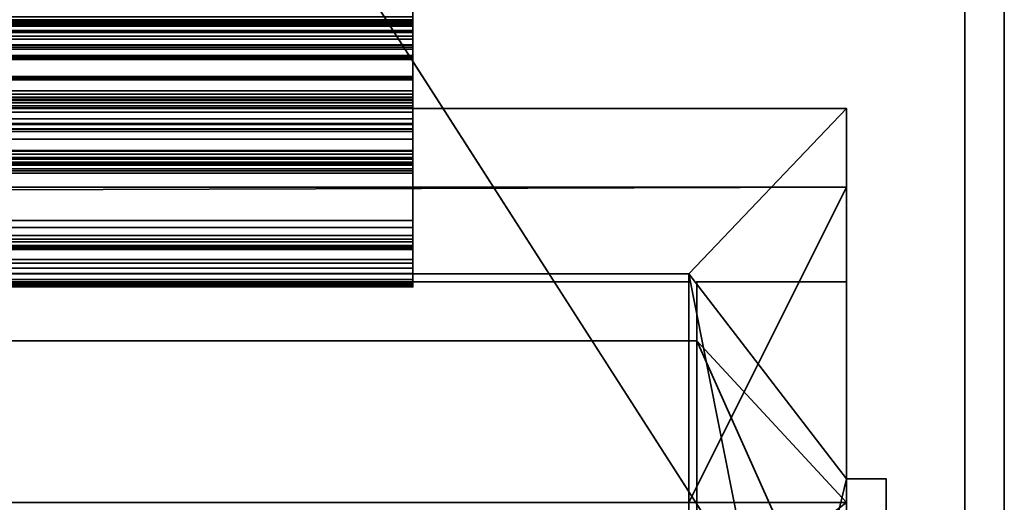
# Model space of a CAD drawing. Header units: millimetres. Extents: x -527 to 5177, y -116 to 161.
# Tile 526 of 656: x 1850 to 1875, y 2 to 14. Entities that reach past the tile are written whole.
import ezdxf

# ---------------------------------------------------------------- set-up
doc = ezdxf.new("R2010")
doc.units = ezdxf.units.MM
doc.layers.add('151', color=7, linetype='Continuous', true_color=0xffffff)

# ---------------------------------------------------------------- blocks, each defined once
blk = doc.blocks.new('UG_SURFACE_097')
at = {"layer": '151', "color": 35, "linetype": 'Continuous', "lineweight": 35}
for points in [[(1871, 11.7, 2017), (1129, 11.7, 2017), (1129, 7.5, 2017), (1867, 7.5, 2017)], [(1871, 11.7, 2), (1871, 9.7), (1129, 9.7), (1129, 11.7, 2)], [(1871, 11.7, 2), (1129, 11.7, 2), (1184, 11.7, 997), (1194.982, 11.7, 999.334)], [(1199.87, 11.7, 1125.843), (1189.614, 11.7, 1130.41), (1129, 11.7, 2017), (1871, 11.7, 2017)], [(1194.982, 11.7, 999.334), (1204.065, 11.7, 1005.934), (1871, 11.7, 528.5), (1871, 11.7, 225.5)], [(1871, 11.7, 225.5), (1871, 11.7, 2), (1194.982, 11.7, 999.334)], [(1871, 11.7, 2017), (1199.87, 11.7, 1045.843), (1204.065, 11.7, 1085.933), (1209.679, 11.7, 1095.657)], [(1199.87, 11.7, 1045.843), (1871, 11.7, 2017), (1871, 11.7, 1661)], [(1207.383, 11.7, 1117.5), (1199.87, 11.7, 1125.843), (1871, 11.7, 2017)], [(1871, 11.7, 1661), (1871, 11.7, 1536), (1207.383, 11.7, 1037.5), (1199.87, 11.7, 1045.843)], [(1871, 11.7, 706), (1871, 11.7, 528.5), (1204.065, 11.7, 1005.934), (1209.679, 11.7, 1015.657)], [(1210.852, 11.7, 1106.822), (1207.383, 11.7, 1117.5), (1871, 11.7, 2017)], [(1210.852, 11.7, 1026.822), (1207.383, 11.7, 1037.5), (1871, 11.7, 1536), (1871, 11.7, 1278.5)], [(1871, 11.7, 2017), (1209.679, 11.7, 1095.657), (1211, 11.7, 1104)], [(1871, 11.7, 964), (1871, 11.7, 706), (1209.679, 11.7, 1015.657), (1211, 11.7, 1024)], [(1211, 11.7, 1104), (1210.852, 11.7, 1106.822), (1871, 11.7, 2017)], [(1211, 11.7, 1024), (1210.852, 11.7, 1026.822), (1871, 11.7, 1278.5), (1871, 11.7, 964)], [(1871, 2.3, 2017), (1871, 11.7, 2017), (1867, 7.5, 2017)], [(1871, 11.7, 225.5), (1871, 11.7, 528.5), (1871, 2.3, 452), (1871, 2.3, 451)], [(1871, -12.7, 452), (1871, 2.3, 452), (1871, 11.7, 528.5), (1871, -21.5, 528.5)], [(1871, 11.7, 528.5), (1871, 11.7, 706), (1871, 2.3, 606), (1871, 2.3, 605)], [(1871, 11.7, 706), (1871, -21.5, 706), (1871, -12.7, 606), (1871, 2.3, 606)], [(1871, 11.7, 706), (1871, 11.7, 964), (1871, 2.3, 807), (1871, 2.3, 806)], [(1871, -12.7, 807), (1871, 2.3, 807), (1871, 11.7, 964), (1871, -21.5, 964)], [(1871, 11.7, 964), (1871, 11.7, 1278.5), (1871, 2.3, 1122), (1871, 2.3, 1121)], [(1871, -12.7, 1122), (1871, 2.3, 1122), (1871, 11.7, 1278.5), (1871, -21.5, 1278.5)], [(1871, 11.7, 1278.5), (1871, 11.7, 1536), (1871, 2.3, 1436), (1871, 2.3, 1435)], [(1871, 11.7, 1536), (1871, -21.5, 1536), (1871, -12.7, 1436), (1871, 2.3, 1436)], [(1871, 11.7, 1536), (1871, 11.7, 1661), (1871, 2.3, 1637), (1871, 2.3, 1636)], [(1871, -12.7, 1637), (1871, 2.3, 1637), (1871, 11.7, 1661), (1871, -21.5, 1661)], [(1871, 2.3, 1), (1871, 11.7, 2), (1871, 11.7, 225.5), (1871, -21.5, 225.5)], [(1871, 11.7, 1661), (1871, 2.3, 2016), (1871, 2.3, 1686)], [(1871, 2.3, 1686), (1871, 2.3, 1685), (1871, 11.7, 1661)], [(1871, 2.3, 1685), (1871, -12.7, 1685), (1871, -21.5, 1661), (1871, 11.7, 1661)], [(1871, 11.7, 1661), (1871, 11.7, 2017), (1871, 2.3, 2017), (1871, 2.3, 2016)], [(1871, 2.3, 1), (1871, 2.3), (1871, 9.7), (1871, 11.7, 2)], [(1871, 2.3, 1636), (1871, -12.7, 1636), (1871, -21.5, 1536), (1871, 11.7, 1536)], [(1871, 2.3, 1435), (1871, -12.7, 1435), (1871, -21.5, 1278.5), (1871, 11.7, 1278.5)], [(1871, 2.3, 1121), (1871, -12.7, 1121), (1871, -21.5, 964), (1871, 11.7, 964)], [(1871, 2.3, 806), (1871, -12.7, 806), (1871, -21.5, 706), (1871, 11.7, 706)], [(1871, 2.3, 605), (1871, -12.7, 605), (1871, -21.5, 528.5), (1871, 11.7, 528.5)], [(1871, 2.3, 451), (1871, -12.7, 451), (1871, -21.5, 225.5), (1871, 11.7, 225.5)], [(1133, 7.5), (1129, 7.5), (1129, 9.7), (1871, 9.7)], [(1871, 9.7), (1867, 1.7), (1133, 1.7), (1133, 7.5)], [(1867, -14.3), (1867, 1.7), (1871, 9.7), (1871, 2.3)], [(1133, 7.5, 2013), (1867, 7.5, 2013), (1867, 7.5, 2017), (1129, 7.5, 2017)], [(1133, 7.5, 2013), (1133, -22.8, 2013), (1867, -22.8, 2013), (1867, 7.5, 2013)], [(1867, 7.5, 2017), (1871, -12.7, 2017), (1871, 2.3, 2017)], [(1871, -21.5, 2017), (1871, -12.7, 2017), (1867, 7.5, 2017), (1867, -22.8, 2017)], [(1867, 7.5, 2017), (1867, 7.5, 2013), (1867, -22.8, 2013), (1867, -22.8, 2017)], [(1867, -14.3), (1871, 2.3), (1871, -12.7)], [(1871, -12.7, 2017), (1872, -12.7, 2017), (1872, 2.3, 2017), (1871, 2.3, 2017)], [(1871, 2.3, 2016), (1871, 2.3, 2017), (1872, 2.3, 2017), (1872, 2.3, 2016)], [(1872, -12.7, 2016), (1871, -12.7, 2016), (1871, 2.3, 2016), (1872, 2.3, 2016)], [(1871, 2.3), (1872, 2.3), (1872, -12.7), (1871, -12.7)], [(1871, 2.3), (1871, 2.3, 1), (1872, 2.3, 1), (1872, 2.3)], [(1872, 2.3, 1), (1871, 2.3, 1), (1871, -12.7, 1), (1872, -12.7, 1)], [(1871, -21.5, 225.5), (1871, -12.7, 1), (1871, 2.3, 1)], [(1871, 2.3, 2016), (1871, -12.7, 2016), (1871, -12.7, 1686), (1871, 2.3, 1686)], [(1871, 2.3, 1121), (1871, 2.3, 1122), (1872, 2.3, 1122), (1872, 2.3, 1121)], [(1872, 2.3, 1122), (1871, 2.3, 1122), (1871, -12.7, 1122), (1872, -12.7, 1122)], [(1872, -12.7, 1121), (1871, -12.7, 1121), (1871, 2.3, 1121), (1872, 2.3, 1121)], [(1871, 2.3, 451), (1871, 2.3, 452), (1872, 2.3, 452), (1872, 2.3, 451)], [(1872, 2.3, 452), (1871, 2.3, 452), (1871, -12.7, 452), (1872, -12.7, 452)], [(1872, -12.7, 451), (1871, -12.7, 451), (1871, 2.3, 451), (1872, 2.3, 451)], [(1872, 2.3, 1686), (1872, 2.3, 1685), (1871, 2.3, 1685), (1871, 2.3, 1686)], [(1872, -12.7, 1685), (1871, -12.7, 1685), (1871, 2.3, 1685), (1872, 2.3, 1685)], [(1872, 2.3, 1686), (1871, 2.3, 1686), (1871, -12.7, 1686), (1872, -12.7, 1686)], [(1871, 2.3, 1636), (1871, 2.3, 1637), (1872, 2.3, 1637), (1872, 2.3, 1636)], [(1872, 2.3, 1637), (1871, 2.3, 1637), (1871, -12.7, 1637), (1872, -12.7, 1637)], [(1872, -12.7, 1636), (1871, -12.7, 1636), (1871, 2.3, 1636), (1872, 2.3, 1636)], [(1872, 2.3, 1436), (1872, 2.3, 1435), (1871, 2.3, 1435), (1871, 2.3, 1436)], [(1872, -12.7, 1435), (1871, -12.7, 1435), (1871, 2.3, 1435), (1872, 2.3, 1435)], [(1872, 2.3, 1436), (1871, 2.3, 1436), (1871, -12.7, 1436), (1872, -12.7, 1436)], [(1871, 2.3, 806), (1871, 2.3, 807), (1872, 2.3, 807), (1872, 2.3, 806)], [(1872, 2.3, 807), (1871, 2.3, 807), (1871, -12.7, 807), (1872, -12.7, 807)], [(1872, -12.7, 806), (1871, -12.7, 806), (1871, 2.3, 806), (1872, 2.3, 806)], [(1872, 2.3, 606), (1872, 2.3, 605), (1871, 2.3, 605), (1871, 2.3, 606)], [(1872, -12.7, 605), (1871, -12.7, 605), (1871, 2.3, 605), (1872, 2.3, 605)], [(1872, 2.3, 606), (1871, 2.3, 606), (1871, -12.7, 606), (1872, -12.7, 606)], [(1872, 2.3, 2016), (1872, 2.3, 2017), (1872, -12.7, 2017), (1872, -12.7, 2016)], [(1872, 2.3), (1872, 2.3, 1), (1872, -12.7, 1), (1872, -12.7)], [(1872, 2.3, 1121), (1872, 2.3, 1122), (1872, -12.7, 1122), (1872, -12.7, 1121)], [(1872, 2.3, 451), (1872, 2.3, 452), (1872, -12.7, 452), (1872, -12.7, 451)], [(1872, -12.7, 1686), (1872, -12.7, 1685), (1872, 2.3, 1685), (1872, 2.3, 1686)], [(1872, 2.3, 1636), (1872, 2.3, 1637), (1872, -12.7, 1637), (1872, -12.7, 1636)], [(1872, -12.7, 1436), (1872, -12.7, 1435), (1872, 2.3, 1435), (1872, 2.3, 1436)], [(1872, 2.3, 806), (1872, 2.3, 807), (1872, -12.7, 807), (1872, -12.7, 806)], [(1872, -12.7, 606), (1872, -12.7, 605), (1872, 2.3, 605), (1872, 2.3, 606)]]:
    blk.add_3dface(points, dxfattribs=at)
blk = doc.blocks.new('UG_SURFACE_110')
at = {"layer": '151', "color": 18, "linetype": 'Continuous', "lineweight": 35}
for points in [[(1133, 7.3, 2013.2), (1867, 7.3, 2013.2), (1867, 5.8, 2013.2), (1133, 5.8, 2013.2)], [(1133, 7.3, 2017), (1867, 7.3, 2017), (1867, 7.3, 2013.2), (1133, 7.3, 2013.2)], [(1133, -2.7, 2017), (1867, -2.7, 2017), (1867, 7.3, 2017), (1133, 7.3, 2017)], [(1867, 7.3, 2017), (1867, -1.2, 2013.2), (1867, 5.8, 2013.2)], [(1867, 7.3, 2017), (1867, -2.7, 2017), (1867, -2.7, 2013.2), (1867, -1.2, 2013.2)], [(1867, 5.8, 2013.2), (1867, 7.3, 2013.2), (1867, 7.3, 2017)], [(1133, 5.8, 2013), (1867, 5.8, 2013), (1867, -1.2, 2013), (1133, -1.2, 2013)], [(1133, 5.8, 2013.2), (1867, 5.8, 2013.2), (1867, 5.8, 2013), (1133, 5.8, 2013)], [(1867, -1.2, 2013.2), (1867, -1.2, 2013), (1867, 5.8, 2013), (1867, 5.8, 2013.2)]]:
    blk.add_3dface(points, dxfattribs=at)
blk = doc.blocks.new('UG_SURFACE_111')
at = {"layer": '151', "color": 18, "linetype": 'Continuous', "lineweight": 35}
for points in [[(1867.2, 5.8), (1867.2, 5.8, 2017), (1867.2, 7.3, 2017), (1867.2, 7.3)], [(1867.2, 7.3), (1867.2, 7.3, 2017), (1871, 7.3, 2017), (1871, 7.3)], [(1867.2, 5.8), (1867.2, 7.3), (1871, 7.3), (1871, 1.7)], [(1871, -2.7, 2017), (1871, 7.3, 2017), (1867.2, 7.3, 2017), (1867.2, 5.8, 2017)], [(1871, 7.3, 2017), (1871, -2.7, 2017), (1871, -2.7, 30.5), (1871, 1.7, 30.5)], [(1871, 1.7, 30.5), (1871, 1.7), (1871, 7.3), (1871, 7.3, 2017)], [(1867, 5.8), (1867, 5.8, 2017), (1867.2, 5.8, 2017), (1867.2, 5.8)], [(1871, 1.7), (1867, 1.7), (1867, 5.8), (1867.2, 5.8)], [(1867, -1.2, 2017), (1867, 5.8, 2017), (1867, 5.8), (1867, 1.7, 30.5)], [(1867, 5.8), (1867, 1.7), (1867, 1.7, 30.5)], [(1867.2, 5.8, 2017), (1867, 5.8, 2017), (1867, -1.2, 2017), (1867.2, -1.2, 2017)], [(1871, -2.7, 2017), (1867.2, 5.8, 2017), (1867.2, -1.2, 2017)], [(1871, 1.7), (1871, 1.7, 30.5), (1867, 1.7, 30.5), (1867, 1.7)], [(1867, 1.7, 30.5), (1867, -1.2, 30.5), (1867, -1.2, 2017)], [(1867.2, -1.2, 30.5), (1867, -1.2, 30.5), (1867, 1.7, 30.5), (1871, 1.7, 30.5)], [(1871, 1.7, 30.5), (1871, -2.7, 30.5), (1867.2, -2.7, 30.5), (1867.2, -1.2, 30.5)], [(1867, -1.2, 30.5), (1867.2, -1.2, 30.5), (1867.2, -1.2, 2017), (1867, -1.2, 2017)], [(1867.2, -1.2, 2017), (1867.2, -2.7, 2017), (1871, -2.7, 2017)], [(1867.2, -1.2, 30.5), (1867.2, -2.7, 30.5), (1867.2, -2.7, 2017), (1867.2, -1.2, 2017)], [(1867.2, -2.7, 30.5), (1871, -2.7, 30.5), (1871, -2.7, 2017), (1867.2, -2.7, 2017)]]:
    blk.add_3dface(points, dxfattribs=at)
blk = doc.blocks.new('UG_SURFACE_112')
at = {"layer": '151', "color": 18, "linetype": 'Continuous', "lineweight": 35}
for points in [[(1867.2, 5.8), (1867.2, 5.8, 2017), (1867.2, 7.3, 2017), (1867.2, 7.3)], [(1871, -2.7, 2017), (1871, 7.3, 2017), (1867.2, 7.3, 2017), (1867.2, 5.8, 2017)], [(1867.2, 5.8), (1867.2, 7.3), (1871, 7.3), (1871, -2.7)], [(1867.2, 7.3), (1867.2, 7.3, 2017), (1871, 7.3, 2017), (1871, 7.3)], [(1871, 7.3), (1871, 7.3, 2017), (1871, -2.7, 2017), (1871, -2.7)], [(1867, 5.8), (1867, 5.8, 2017), (1867.2, 5.8, 2017), (1867.2, 5.8)], [(1867, -1.2), (1867, -1.2, 2017), (1867, 5.8, 2017), (1867, 5.8)], [(1867.2, 5.8, 2017), (1867, 5.8, 2017), (1867, -1.2, 2017), (1867.2, -1.2, 2017)], [(1867.2, -1.2), (1867, -1.2), (1867, 5.8), (1867.2, 5.8)], [(1871, -2.7, 2017), (1867.2, 5.8, 2017), (1867.2, -1.2, 2017)], [(1867.2, -1.2), (1867.2, 5.8), (1871, -2.7)], [(1867.2, -1.2), (1867.2, -1.2, 2017), (1867, -1.2, 2017), (1867, -1.2)], [(1867.2, -2.7), (1867.2, -2.7, 2017), (1867.2, -1.2, 2017), (1867.2, -1.2)], [(1867.2, -1.2, 2017), (1867.2, -2.7, 2017), (1871, -2.7, 2017)], [(1871, -2.7), (1867.2, -2.7), (1867.2, -1.2)], [(1871, -2.7), (1871, -2.7, 2017), (1867.2, -2.7, 2017), (1867.2, -2.7)]]:
    blk.add_3dface(points, dxfattribs=at)
blk = doc.blocks.new('UG_SURFACE_119')
at = {"layer": '151', "color": 252, "linetype": 'Continuous', "lineweight": 35}
for points in [[(1820.5, 28.8, 2021.75), (1820.5, 26.8, 2021.75), (1876.5, -26.22, 2021.75), (1876.5, 74.62, 2021.75)], [(1875, 74.62, 2020.25), (1875, -26.22, 2020.25), (1820.5, 26.8, 2020.25), (1820.5, 28.8, 2020.25)], [(1123.5, -26.22, 2021.75), (1876.5, -26.22, 2021.75), (1253.5, 26.8, 2021.75), (1241.5, 26.8, 2021.75)], [(1875, -26.22, 2020.25), (1125, -26.22, 2020.25), (1808.5, 26.8, 2020.25), (1820.5, 26.8, 2020.25)], [(1409.833, 26.8, 2021.75), (1253.5, 26.8, 2021.75), (1876.5, -26.22, 2021.75)], [(1876.5, -26.22, 2021.75), (1421.833, 26.8, 2021.75), (1409.833, 26.8, 2021.75)], [(1640.167, 26.8, 2021.75), (1421.833, 26.8, 2021.75), (1876.5, -26.22, 2021.75)], [(1876.5, -26.22, 2021.75), (1652.167, 26.8, 2021.75), (1640.167, 26.8, 2021.75)], [(1808.5, 26.8, 2021.75), (1652.167, 26.8, 2021.75), (1876.5, -26.22, 2021.75)], [(1876.5, -26.22, 2021.75), (1820.5, 26.8, 2021.75), (1808.5, 26.8, 2021.75)]]:
    blk.add_3dface(points, dxfattribs=at)
blk = doc.blocks.new('UG_SURFACE_149')
at = {"layer": '151', "color": 252, "linetype": 'Continuous', "lineweight": 35}
for points in [[(1142, 16.014, -6.75), (1126, 16.014, -6.75), (1126, -8.953, -6.75), (1874, -8.953, -6.75)], [(1142, 16.014, -7.75), (1858, 16.014, -7.75), (1126, -8.953, -7.75)], [(1858, 16.014, -7.75), (1874, 16.014, -7.75), (1874, -8.953, -7.75), (1126, -8.953, -7.75)], [(1858, 16.014, -6.75), (1142, 16.014, -6.75), (1874, -8.953, -6.75)], [(1874, -8.953, -6.75), (1874, 16.014, -6.75), (1858, 16.014, -6.75)], [(1874, -8.953, -7.75), (1874, 16.014, -7.75), (1874, 16.014, -6.75), (1874, -8.953, -6.75)]]:
    blk.add_3dface(points, dxfattribs=at)
blk = doc.blocks.new('UG_SURFACE_169')
at = {"layer": '151', "color": 206, "linetype": 'Continuous', "lineweight": 35}
for points in [[(1140, 14.56, -4.675), (1860, 14.56, -4.675), (1860, 13.307, -4.675), (1140, 13.307, -4.675)], [(1860, 13.307, -4.675), (1860, 14.56, -4.675), (1860, 13.956, -3.705), (1860, 13.874, -3.701)], [(1140, 14.228, 7.837), (1860, 14.228, 7.837), (1860, 13.848, 7.769), (1140, 13.848, 7.769)], [(1140, 13.855, 8.392), (1860, 13.855, 8.392), (1860, 14.028, 8.423), (1140, 14.028, 8.423)], [(1860, 14.028, 8.423), (1860, 13.855, 8.392), (1860, 13.848, 7.769), (1860, 14.228, 7.837)], [(1140, 13.874, -3.701), (1860, 13.874, -3.701), (1860, 13.956, -3.705), (1140, 13.956, -3.705)], [(1140, 13.918, -0.829), (1860, 13.918, -0.829), (1860, 13.912, -0.873), (1140, 13.912, -0.873)], [(1140, 13.896, -0.661), (1860, 13.896, -0.661), (1860, 13.918, -0.829), (1140, 13.918, -0.829)], [(1140, 13.912, -0.873), (1860, 13.912, -0.873), (1860, 13.21, -2.79), (1140, 13.21, -2.79)], [(1140, 13.81, -0.519), (1860, 13.81, -0.519), (1860, 13.896, -0.661), (1140, 13.896, -0.661)], [(1140, 13.793, -3.688), (1860, 13.793, -3.688), (1860, 13.874, -3.701), (1140, 13.874, -3.701)], [(1140, 13.679, 8.434), (1860, 13.679, 8.434), (1860, 13.855, 8.392), (1140, 13.855, 8.392)], [(1140, 13.848, 7.769), (1860, 13.848, 7.769), (1860, 13.465, 7.86), (1140, 13.465, 7.86)], [(1140, 13.672, -0.421), (1860, 13.672, -0.421), (1860, 13.81, -0.519), (1140, 13.81, -0.519)], [(1140, 13.533, -3.58), (1860, 13.533, -3.58), (1860, 13.793, -3.688), (1140, 13.793, -3.688)], [(1860, 13.912, -0.873), (1860, 13.918, -0.829), (1860, 13.049, -0.976), (1860, 13.048, -1.051)], [(1860, 13.049, -0.976), (1860, 13.918, -0.829), (1860, 13.896, -0.661), (1860, 13.81, -0.519)], [(1860, 13.048, -1.051), (1860, 12.514, -2.508), (1860, 13.21, -2.79), (1860, 13.912, -0.873)], [(1860, 13.874, -3.701), (1860, 13.793, -3.688), (1860, 13.307, -4.675)], [(1860, 13.465, 7.86), (1860, 13.848, 7.769), (1860, 13.855, 8.392), (1860, 13.679, 8.434)], [(1860, 13.81, -0.519), (1860, 13.672, -0.421), (1860, 13.015, -0.885), (1860, 13.049, -0.976)], [(1860, 13.793, -3.688), (1860, 13.533, -3.58), (1860, 13.307, -4.675)], [(1140, 13.628, 8.463), (1860, 13.628, 8.463), (1860, 13.679, 8.434), (1140, 13.679, 8.434)], [(1140, 12.462, 0.783), (1860, 12.462, 0.783), (1860, 13.672, -0.421), (1140, 13.672, -0.421)], [(1140, 12.968, 9.015), (1860, 12.968, 9.015), (1860, 13.628, 8.463), (1140, 13.628, 8.463)], [(1140, 13.315, -3.36), (1860, 13.315, -3.36), (1860, 13.533, -3.58), (1140, 13.533, -3.58)], [(1860, 13.26, 7.993), (1860, 13.465, 7.86), (1860, 13.679, 8.434), (1860, 13.628, 8.463)], [(1860, 13.672, -0.421), (1860, 12.462, 0.783), (1860, 11.718, 0.448), (1860, 12.948, -0.814)], [(1860, 12.948, -0.814), (1860, 13.015, -0.885), (1860, 13.672, -0.421)], [(1860, 12.145, 8.931), (1860, 13.26, 7.993), (1860, 13.628, 8.463), (1860, 12.968, 9.015)], [(1860, 12.464, -3.693), (1860, 13.307, -4.675), (1860, 13.533, -3.58), (1860, 13.315, -3.36)], [(1140, 13.465, 7.86), (1860, 13.465, 7.86), (1860, 13.26, 7.993), (1140, 13.26, 7.993)], [(1140, 13.209, -3.103), (1860, 13.209, -3.103), (1860, 13.315, -3.36), (1140, 13.315, -3.36)], [(1140, 13.307, -4.675), (1860, 13.307, -4.675), (1860, 10.297, -4.76), (1140, 10.297, -4.76)], [(1140, 13.26, 7.993), (1860, 13.26, 7.993), (1860, 12.145, 8.931), (1140, 12.145, 8.931)], [(1860, 13.315, -3.36), (1860, 13.209, -3.103), (1860, 12.426, -3.165), (1860, 12.47, -3.668)], [(1860, 12.47, -3.668), (1860, 12.467, -3.687), (1860, 13.315, -3.36)], [(1860, 12.467, -3.687), (1860, 12.464, -3.693), (1860, 13.315, -3.36)], [(1860, 10.297, -4.76), (1860, 13.307, -4.675), (1860, 12.464, -3.693), (1860, 10.632, -3.786)], [(1140, 13.21, -2.79), (1860, 13.21, -2.79), (1860, 13.209, -3.103), (1140, 13.209, -3.103)], [(1140, 13.049, -0.976), (1860, 13.049, -0.976), (1860, 13.015, -0.885), (1140, 13.015, -0.885)], [(1140, 13.048, -1.051), (1860, 13.048, -1.051), (1860, 13.049, -0.976), (1140, 13.049, -0.976)], [(1140, 12.514, -2.508), (1860, 12.514, -2.508), (1860, 13.048, -1.051), (1140, 13.048, -1.051)], [(1140, 13.015, -0.885), (1860, 13.015, -0.885), (1860, 12.948, -0.814), (1140, 12.948, -0.814)], [(1860, 12.514, -2.508), (1860, 12.426, -3.165), (1860, 13.209, -3.103), (1860, 13.21, -2.79)], [(1140, 11.94, 9.881), (1860, 11.94, 9.881), (1860, 12.968, 9.015), (1140, 12.968, 9.015)], [(1140, 12.948, -0.814), (1860, 12.948, -0.814), (1860, 11.718, 0.448), (1140, 11.718, 0.448)], [(1860, 12.968, 9.015), (1860, 11.94, 9.881), (1860, 12.145, 8.931)], [(1140, 12.426, -3.165), (1860, 12.426, -3.165), (1860, 12.514, -2.508), (1140, 12.514, -2.508)], [(1140, 12.47, -3.668), (1860, 12.47, -3.668), (1860, 12.426, -3.165), (1140, 12.426, -3.165)], [(1140, 12.467, -3.687), (1860, 12.467, -3.687), (1860, 12.47, -3.668), (1140, 12.47, -3.668)], [(1140, 12.464, -3.693), (1860, 12.464, -3.693), (1860, 12.467, -3.687), (1140, 12.467, -3.687)], [(1140, 10.632, -3.786), (1860, 10.632, -3.786), (1860, 12.464, -3.693), (1140, 12.464, -3.693)], [(1140, 11.295, 3.173), (1860, 11.295, 3.173), (1860, 12.462, 0.783), (1140, 12.462, 0.783)], [(1860, 12.462, 0.783), (1860, 11.295, 3.173), (1860, 10.538, 2.956), (1860, 11.718, 0.448)], [(1140, 12.145, 8.931), (1860, 12.145, 8.931), (1860, 12.068, 8.973), (1140, 12.068, 8.973)], [(1140, 12.068, 8.973), (1860, 12.068, 8.973), (1860, 11.99, 8.98), (1140, 11.99, 8.98)], [(1140, 11.99, 8.98), (1860, 11.99, 8.98), (1860, 11.907, 8.956), (1140, 11.907, 8.956)], [(1860, 11.94, 9.881), (1860, 12.068, 8.973), (1860, 12.145, 8.931)], [(1860, 11.99, 8.98), (1860, 12.068, 8.973), (1860, 11.94, 9.881)], [(1860, 11.907, 8.956), (1860, 11.99, 8.98), (1860, 11.94, 9.881), (1860, 11.77, 9.954)], [(1140, 11.77, 9.954), (1860, 11.77, 9.954), (1860, 11.94, 9.881), (1140, 11.94, 9.881)], [(1140, 11.907, 8.956), (1860, 11.907, 8.956), (1860, 11.846, 8.906), (1140, 11.846, 8.906)], [(1140, 11.846, 8.906), (1860, 11.846, 8.906), (1860, 10.618, 6.79), (1140, 10.618, 6.79)], [(1140, 11.607, 9.957), (1860, 11.607, 9.957), (1860, 11.77, 9.954), (1140, 11.77, 9.954)], [(1860, 11.77, 9.954), (1860, 11.607, 9.957), (1860, 11.907, 8.956)], [(1860, 11.607, 9.957), (1860, 11.437, 9.891), (1860, 11.907, 8.956)], [(1860, 11.846, 8.906), (1860, 11.907, 8.956), (1860, 11.437, 9.891), (1860, 11.318, 9.776)], [(1860, 11.318, 9.776), (1860, 7.217, 2.399), (1860, 10.618, 6.79), (1860, 11.846, 8.906)], [(1140, 11.718, 0.448), (1860, 11.718, 0.448), (1860, 10.538, 2.956), (1140, 10.538, 2.956)], [(1140, 11.437, 9.891), (1860, 11.437, 9.891), (1860, 11.607, 9.957), (1140, 11.607, 9.957)], [(1140, 11.318, 9.776), (1860, 11.318, 9.776), (1860, 11.437, 9.891), (1140, 11.437, 9.891)], [(1140, 7.217, 2.399), (1860, 7.217, 2.399), (1860, 11.318, 9.776), (1140, 11.318, 9.776)], [(1140, 11.179, 5.888), (1860, 11.179, 5.888), (1860, 11.295, 3.173), (1140, 11.295, 3.173)], [(1860, 10.456, 5.786), (1860, 10.538, 2.956), (1860, 11.295, 3.173), (1860, 11.179, 5.888)], [(1140, 11.182, 5.946), (1860, 11.182, 5.946), (1860, 11.179, 5.888), (1140, 11.179, 5.888)], [(1140, 11.12, 6.288), (1860, 11.12, 6.288), (1860, 11.182, 5.946), (1140, 11.182, 5.946)], [(1140, 10.925, 6.588), (1860, 10.925, 6.588), (1860, 11.12, 6.288), (1140, 11.12, 6.288)], [(1860, 11.179, 5.888), (1860, 11.182, 5.946), (1860, 10.456, 5.786)], [(1860, 10.413, 5.856), (1860, 10.456, 5.786), (1860, 11.182, 5.946), (1860, 11.12, 6.288)], [(1860, 10.339, 5.909), (1860, 10.413, 5.856), (1860, 11.12, 6.288), (1860, 10.925, 6.588)], [(1140, 10.618, 6.79), (1860, 10.618, 6.79), (1860, 10.925, 6.588), (1140, 10.925, 6.588)], [(1860, 10.925, 6.588), (1860, 10.618, 6.79), (1860, 10.339, 5.909)], [(1140, 8.383, -4.34), (1860, 8.383, -4.34), (1860, 10.632, -3.786), (1140, 10.632, -3.786)], [(1140, 10.538, 2.956), (1860, 10.538, 2.956), (1860, 10.456, 5.786), (1140, 10.456, 5.786)], [(1860, 8.858, -5.218), (1860, 10.297, -4.76), (1860, 10.632, -3.786), (1860, 8.383, -4.34)], [(1860, 10.618, 6.79), (1860, 10.259, 5.929), (1860, 10.339, 5.909)], [(1860, 10.618, 6.79), (1860, 10.118, 5.887), (1860, 10.169, 5.914)], [(1860, 10.056, 5.818), (1860, 10.618, 6.79), (1860, 7.217, 2.399)], [(1860, 10.056, 5.818), (1860, 10.118, 5.887), (1860, 10.618, 6.79)], [(1860, 10.169, 5.914), (1860, 10.259, 5.929), (1860, 10.618, 6.79)], [(1140, 10.456, 5.786), (1860, 10.456, 5.786), (1860, 10.413, 5.856), (1140, 10.413, 5.856)], [(1140, 10.413, 5.856), (1860, 10.413, 5.856), (1860, 10.339, 5.909), (1140, 10.339, 5.909)], [(1140, 10.339, 5.909), (1860, 10.339, 5.909), (1860, 10.259, 5.929), (1140, 10.259, 5.929)], [(1140, 10.297, -4.76), (1860, 10.297, -4.76), (1860, 8.858, -5.218), (1140, 8.858, -5.218)], [(1140, 10.259, 5.929), (1860, 10.259, 5.929), (1860, 10.169, 5.914), (1140, 10.169, 5.914)], [(1140, 10.169, 5.914), (1860, 10.169, 5.914), (1860, 10.118, 5.887), (1140, 10.118, 5.887)], [(1140, 10.118, 5.887), (1860, 10.118, 5.887), (1860, 10.056, 5.818), (1140, 10.056, 5.818)], [(1140, 10.056, 5.818), (1860, 10.056, 5.818), (1860, 7.866, 2.032), (1140, 7.866, 2.032)], [(1860, 7.866, 2.032), (1860, 10.056, 5.818), (1860, 7.217, 2.399)], [(1140, 8.858, -5.218), (1860, 8.858, -5.218), (1860, 8.682, -5.275), (1140, 8.682, -5.275)], [(1860, 8.858, -5.218), (1860, 8.383, -4.34), (1860, 8.225, -4.473), (1860, 8.142, -4.637)], [(1860, 8.478, -5.258), (1860, 8.682, -5.275), (1860, 8.858, -5.218), (1860, 8.142, -4.637)], [(1140, 8.682, -5.275), (1860, 8.682, -5.275), (1860, 8.478, -5.258), (1140, 8.478, -5.258)], [(1140, 8.478, -5.258), (1860, 8.478, -5.258), (1860, 8.315, -5.174), (1140, 8.315, -5.174)], [(1140, 8.225, -4.473), (1860, 8.225, -4.473), (1860, 8.383, -4.34), (1140, 8.383, -4.34)], [(1140, 8.315, -5.174), (1860, 8.315, -5.174), (1860, 8.181, -5.017), (1140, 8.181, -5.017)], [(1860, 8.181, -5.017), (1860, 8.315, -5.174), (1860, 8.478, -5.258), (1860, 8.142, -4.637)], [(1140, 8.142, -4.637), (1860, 8.142, -4.637), (1860, 8.225, -4.473), (1140, 8.225, -4.473)], [(1140, 8.181, -5.017), (1860, 8.181, -5.017), (1860, 8.125, -4.84), (1140, 8.125, -4.84)], [(1140, 8.125, -4.84), (1860, 8.125, -4.84), (1860, 8.142, -4.637), (1140, 8.142, -4.637)], [(1860, 8.142, -4.637), (1860, 8.125, -4.84), (1860, 8.181, -5.017)], [(1140, 7.866, 2.032), (1860, 7.866, 2.032), (1860, 7.778, 1.929), (1140, 7.778, 1.929)], [(1140, 7.778, 1.929), (1860, 7.778, 1.929), (1860, 7.643, 1.859), (1140, 7.643, 1.859)], [(1860, 7.643, 1.859), (1860, 7.778, 1.929), (1860, 7.866, 2.032), (1860, 7.217, 2.399)], [(1140, 7.643, 1.859), (1860, 7.643, 1.859), (1860, 7.509, 1.847), (1140, 7.509, 1.847)], [(1140, 7.509, 1.847), (1860, 7.509, 1.847), (1860, 7.362, 1.892), (1140, 7.362, 1.892)], [(1860, 7.643, 1.859), (1860, 7.217, 2.399), (1860, 7.172, 2.252), (1860, 7.185, 2.116)], [(1860, 7.509, 1.847), (1860, 7.643, 1.859), (1860, 7.185, 2.116)], [(1860, 7.185, 2.116), (1860, 7.256, 1.981), (1860, 7.362, 1.892), (1860, 7.509, 1.847)], [(1140, 7.362, 1.892), (1860, 7.362, 1.892), (1860, 7.256, 1.981), (1140, 7.256, 1.981)], [(1140, 7.256, 1.981), (1860, 7.256, 1.981), (1860, 7.185, 2.116), (1140, 7.185, 2.116)], [(1140, 7.172, 2.252), (1860, 7.172, 2.252), (1860, 7.217, 2.399), (1140, 7.217, 2.399)], [(1140, 7.185, 2.116), (1860, 7.185, 2.116), (1860, 7.172, 2.252), (1140, 7.172, 2.252)]]:
    blk.add_3dface(points, dxfattribs=at)
blk = doc.blocks.new('UG_SURFACE_186')
at = {"layer": '151', "color": 252, "linetype": 'Continuous', "lineweight": 35}
for points in [[(2077, -9.3, 2212.25), (2077, 142.4, 2212.25), (923, 142.4, 2212.25), (923, -9.3, 2212.25)], [(1073, -9.3, 2062.25), (1073, 142.4, 2062.25), (1927, 142.4, 2062.25), (1927, -9.3, 2062.25)]]:
    blk.add_3dface(points, dxfattribs=at)

msp = doc.modelspace()

# ---------------------------------------------------------------- linework, layer by layer
at = {"layer": '151', "color": 251, "linetype": 'Continuous', "lineweight": -3, "true_color": 0x636466}
for p, q in [((1875, -26.22, 2020.25), (1875, 74.62, 2020.25)), ((1860, 13.956, -3.705), (1860, 16.886, -3.622)), ((1874, -8.953, -7.75), (1874, 16.014, -7.75)), ((1874, -8.953, -6.75), (1874, 16.014, -6.75)), ((1860, 13.956, -3.705), (1140, 13.956, -3.705)), ((1860, 13.912, -0.873), (1140, 13.912, -0.873)), ((1860, 13.793, -3.688), (1140, 13.793, -3.688)), ((1860, 13.912, -0.873), (1860, 13.21, -2.79)), ((1860, 13.672, -0.421), (1140, 13.672, -0.421)), ((1860, 13.628, 8.463), (1140, 13.628, 8.463)), ((1860, 13.628, 8.463), (1860, 12.968, 9.015)), ((1860, 13.26, 7.993), (1140, 13.26, 7.993)), ((1860, 13.26, 7.993), (1860, 12.145, 8.931)), ((1860, 13.21, -2.79), (1140, 13.21, -2.79)), ((1860, 13.048, -1.051), (1140, 13.048, -1.051)), ((1860, 13.048, -1.051), (1860, 12.514, -2.508)), ((1860, 12.968, 9.015), (1140, 12.968, 9.015)), ((1860, 12.948, -0.814), (1140, 12.948, -0.814)), ((1860, 12.968, 9.015), (1860, 11.94, 9.881)), ((1860, 12.514, -2.508), (1140, 12.514, -2.508)), ((1860, 12.464, -3.693), (1140, 12.464, -3.693)), ((1860, 12.145, 8.931), (1140, 12.145, 8.931)), ((1860, 11.94, 9.881), (1140, 11.94, 9.881)), ((1860, 11.846, 8.906), (1140, 11.846, 8.906)), ((1860, 11.846, 8.906), (1860, 10.618, 6.79)), ((1129, 11.7, 2), (1871, 11.7, 2)), ((1129, 11.7, 2017), (1871, 11.7, 2017)), ((1871, 11.7, 2), (1871, 9.7)), ((1871, 11.7, 2017), (1871, 2.3, 2017)), ((1871, 11.7, 2), (1871, 11.7, 2017)), ((1860, 11.318, 9.776), (1140, 11.318, 9.776)), ((1860, 11.318, 9.776), (1860, 7.217, 2.399)), ((1860, 11.179, 5.888), (1140, 11.179, 5.888)), ((1860, 10.618, 6.79), (1140, 10.618, 6.79)), ((1860, 10.456, 5.786), (1140, 10.456, 5.786)), ((1860, 10.169, 5.914), (1140, 10.169, 5.914)), ((1860, 10.056, 5.818), (1140, 10.056, 5.818)), ((1860, 7.866, 2.032), (1860, 10.056, 5.818)), ((1129, 9.7), (1871, 9.7)), ((1871, 2.3), (1871, 9.7)), ((1860, 8.858, -5.218), (1140, 8.858, -5.218)), ((1860, 8.383, -4.34), (1140, 8.383, -4.34)), ((1860, 8.181, -5.017), (1140, 8.181, -5.017)), ((1860, 7.866, 2.032), (1140, 7.866, 2.032)), ((1867, 7.5, 2017), (1129, 7.5, 2017)), ((1867, 7.5, 2013), (1133, 7.5, 2013)), ((1867, 7.5, 2017), (1867, -22.8, 2017)), ((1867, 7.5, 2013), (1867, -22.8, 2013)), ((1867, 7.5, 2017), (1867, 7.5, 2013)), ((1867, 7.3, 2013.2), (1133, 7.3, 2013.2)), ((1867, 7.3, 2017), (1133, 7.3, 2017)), ((1860, 7.362, 1.892), (1140, 7.362, 1.892)), ((1867, 5.8, 2013.2), (1867, 7.3, 2013.2)), ((1867, 7.3, 2017), (1867, -2.7, 2017)), ((1867, 7.3, 2013.2), (1867, 7.3, 2017)), ((1871, 7.3), (1867.2, 7.3)), ((1867.2, 7.3), (1867.2, 5.8)), ((1867.2, 7.3, 2017), (1867.2, 7.3)), ((1871, 7.3, 2017), (1867.2, 7.3, 2017)), ((1871, 7.3, 2017), (1867.2, 7.3, 2017)), ((1867.2, 7.3), (1867.2, 5.8)), ((1867.2, 7.3, 2017), (1867.2, 5.8, 2017)), ((1867.2, 7.3, 2017), (1867.2, 7.3)), ((1871, 7.3), (1867.2, 7.3)), ((1867.2, 7.3, 2017), (1867.2, 5.8, 2017)), ((1871, 7.3, 2017), (1871, 7.3)), ((1871, 7.3, 2017), (1871, 7.3)), ((1871, 1.7), (1871, 7.3)), ((1871, -2.7), (1871, 7.3)), ((1871, -2.7, 2017), (1871, 7.3, 2017)), ((1871, -2.7, 2017), (1871, 7.3, 2017)), ((1860, 7.217, 2.399), (1140, 7.217, 2.399)), ((1867, 5.8, 2013.2), (1133, 5.8, 2013.2)), ((1867, 5.8, 2013), (1133, 5.8, 2013)), ((1867, 5.8, 2017), (1867, -1.2, 2017)), ((1867, 5.8, 2013), (1867, 5.8, 2013.2)), ((1867, -1.2, 2013), (1867, 5.8, 2013)), ((1867.2, 5.8, 2017), (1867, 5.8, 2017)), ((1867, 5.8), (1867, 1.7)), ((1867, 5.8, 2017), (1867, -1.2, 2017)), ((1867, 5.8), (1867, -1.2)), ((1867, 5.8, 2017), (1867, 5.8)), ((1867.2, 5.8), (1867, 5.8)), ((1867.2, 5.8, 2017), (1867, 5.8, 2017)), ((1867.2, 5.8), (1867, 5.8)), ((1867, 5.8, 2017), (1867, 5.8)), ((1867.2, 5.8, 2017), (1867.2, 5.8)), ((1867.2, 5.8, 2017), (1867.2, 5.8)), ((1871, 2.3, 605), (1872, 2.3, 605)), ((1872, 2.3, 1436), (1871, 2.3, 1436)), ((1871, 2.3, 1637), (1872, 2.3, 1637)), ((1871, 2.3, 452), (1872, 2.3, 452)), ((1871, 2.3, 1636), (1872, 2.3, 1636)), ((1872, 2.3, 2016), (1871, 2.3, 2016)), ((1872, 2.3, 1685), (1871, 2.3, 1685)), ((1871, 2.3, 451), (1872, 2.3, 451)), ((1872, 2.3, 806), (1871, 2.3, 806)), ((1872, 2.3, 1), (1871, 2.3, 1)), ((1872, 2.3, 807), (1871, 2.3, 807)), ((1872, 2.3, 1122), (1871, 2.3, 1122)), ((1871, 2.3, 606), (1872, 2.3, 606)), ((1872, 2.3, 1435), (1871, 2.3, 1435)), ((1872, 2.3, 1686), (1871, 2.3, 1686)), ((1872, 2.3, 1121), (1871, 2.3, 1121)), ((1871, 2.3, 2016), (1871, -12.7, 2016)), ((1871, -12.7, 606), (1871, 2.3, 606)), ((1871, 2.3, 807), (1871, 2.3, 806)), ((1871, 2.3, 452), (1871, 2.3, 451)), ((1871, 2.3, 1435), (1871, -12.7, 1435)), ((1871, 2.3, 1686), (1871, -12.7, 1686)), ((1872, 2.3, 2017), (1871, 2.3, 2017)), ((1871, 2.3, 1685), (1871, -12.7, 1685)), ((1871, 2.3, 1122), (1871, 2.3, 1121)), ((1871, 2.3, 806), (1871, -12.7, 806)), ((1871, 2.3, 807), (1871, -12.7, 807)), ((1871, -12.7, 1636), (1871, 2.3, 1636)), ((1872, 2.3), (1871, 2.3)), ((1871, 2.3, 1435), (1871, 2.3, 1436)), ((1871, 2.3, 1121), (1871, -12.7, 1121)), ((1871, 2.3, 2017), (1871, 2.3, 2016)), ((1871, -12.7, 452), (1871, 2.3, 452)), ((1871, -12.7, 1637), (1871, 2.3, 1637)), ((1871, 2.3, 1), (1871, -12.7, 1)), ((1871, 2.3, 1685), (1871, 2.3, 1686)), ((1871, -12.7, 605), (1871, 2.3, 605)), ((1871, 2.3, 1122), (1871, -12.7, 1122)), ((1871, 2.3), (1871, 2.3, 1)), ((1871, -12.7, 451), (1871, 2.3, 451)), ((1871, 2.3, 605), (1871, 2.3, 606)), ((1871, 2.3, 1436), (1871, -12.7, 1436)), ((1871, 2.3, 1637), (1871, 2.3, 1636)), ((1872, 2.3, 452), (1872, -12.7, 452)), ((1872, -12.7, 806), (1872, 2.3, 806)), ((1872, -12.7, 1122), (1872, 2.3, 1122)), ((1872, 2.3, 1637), (1872, -12.7, 1637)), ((1872, 2.3), (1872, 2.3, 1)), ((1872, 2.3, 2017), (1872, 2.3, 2016)), ((1872, -12.7, 1), (1872, 2.3, 1)), ((1872, 2.3, 606), (1872, -12.7, 606)), ((1872, 2.3, 452), (1872, 2.3, 451)), ((1872, 2.3, 605), (1872, -12.7, 605)), ((1872, 2.3, 605), (1872, 2.3, 606)), ((1872, 2.3, 807), (1872, 2.3, 806)), ((1872, -12.7, 1685), (1872, 2.3, 1685)), ((1872, -12.7, 2016), (1872, 2.3, 2016)), ((1872, -12.7, 1121), (1872, 2.3, 1121)), ((1872, -12.7, 807), (1872, 2.3, 807)), ((1872, 2.3, 1636), (1872, -12.7, 1636)), ((1872, 2.3, 1637), (1872, 2.3, 1636)), ((1872, 2.3, 451), (1872, -12.7, 451)), ((1872, 2.3, 1685), (1872, 2.3, 1686)), ((1872, -12.7, 1436), (1872, 2.3, 1436)), ((1872, 2.3, 1122), (1872, 2.3, 1121)), ((1872, -12.7, 1435), (1872, 2.3, 1435)), ((1872, -12.7, 1686), (1872, 2.3, 1686)), ((1872, 2.3, 1435), (1872, 2.3, 1436)), ((1872, -12.7), (1872, 2.3)), ((1872, -12.7, 2017), (1872, 2.3, 2017))]:
    msp.add_line(p, q, dxfattribs=at)
for points in [[(1860, 8.858, -5.218), (1860, 10.247, -4.41), (1860, 12.584, -4.732), (1860, 14.56, -4.675)], [(1860, 14.554, 8.056), (1860, 14.206, 7.699), (1860, 13.641, 7.671), (1860, 13.26, 7.993)], [(1860, 14.177, 8.523), (1860, 14.032, 8.374), (1860, 13.801, 8.349), (1860, 13.628, 8.463)], [(1860, 13.793, -3.688), (1860, 13.846, -3.7), (1860, 13.901, -3.705), (1860, 13.956, -3.705)], [(1860, 13.672, -0.421), (1860, 13.848, -0.497), (1860, 13.948, -0.685), (1860, 13.912, -0.873)], [(1860, 13.21, -2.79), (1860, 13.123, -3.199), (1860, 13.384, -3.601), (1860, 13.793, -3.688)], [(1860, 11.179, 5.888), (1860, 10.779, 3.485), (1860, 11.737, 1.059), (1860, 13.672, -0.421)], [(1860, 12.948, -0.814), (1860, 13.024, -0.867), (1860, 13.063, -0.96), (1860, 13.048, -1.051)], [(1860, 10.456, 5.786), (1860, 10.005, 3.295), (1860, 10.963, 0.757), (1860, 12.948, -0.814)], [(1860, 12.514, -2.508), (1860, 12.324, -3.043), (1860, 12.504, -3.638), (1860, 12.464, -3.693)], [(1860, 12.464, -3.693), (1860, 11.654, -3.578), (1860, 9.748, -3.84), (1860, 8.383, -4.34)], [(1860, 12.145, 8.931), (1860, 12.055, 9.007), (1860, 11.921, 8.995), (1860, 11.846, 8.906)], [(1860, 11.94, 9.881), (1860, 11.739, 10.023), (1860, 11.461, 9.977), (1860, 11.318, 9.776)], [(1860, 10.618, 6.79), (1860, 10.984, 6.646), (1860, 11.212, 6.279), (1860, 11.179, 5.888)], [(1860, 10.169, 5.914), (1860, 10.284, 5.958), (1860, 10.412, 5.9), (1860, 10.456, 5.786)], [(1860, 10.056, 5.818), (1860, 10.082, 5.862), (1860, 10.121, 5.896), (1860, 10.169, 5.914)], [(1860, 8.181, -5.017), (1860, 8.313, -5.259), (1860, 8.616, -5.35), (1860, 8.858, -5.218)], [(1860, 8.383, -4.34), (1860, 8.14, -4.471), (1860, 8.05, -4.774), (1860, 8.181, -5.017)], [(1860, 7.362, 1.892), (1860, 7.54, 1.793), (1860, 7.764, 1.856), (1860, 7.866, 2.032)], [(1860, 7.217, 2.399), (1860, 7.117, 2.219), (1860, 7.182, 1.992), (1860, 7.362, 1.892)]]:
    msp.add_open_spline(points, degree=3, dxfattribs=at)

# ---------------------------------------------------------------- block references
for name in ['UG_SURFACE_186', 'UG_SURFACE_119', 'UG_SURFACE_097', 'UG_SURFACE_149', 'UG_SURFACE_169', 'UG_SURFACE_110', 'UG_SURFACE_111', 'UG_SURFACE_112']:
    msp.add_blockref(name, (0, 0), dxfattribs=at)

doc.saveas('drawing.dxf')
